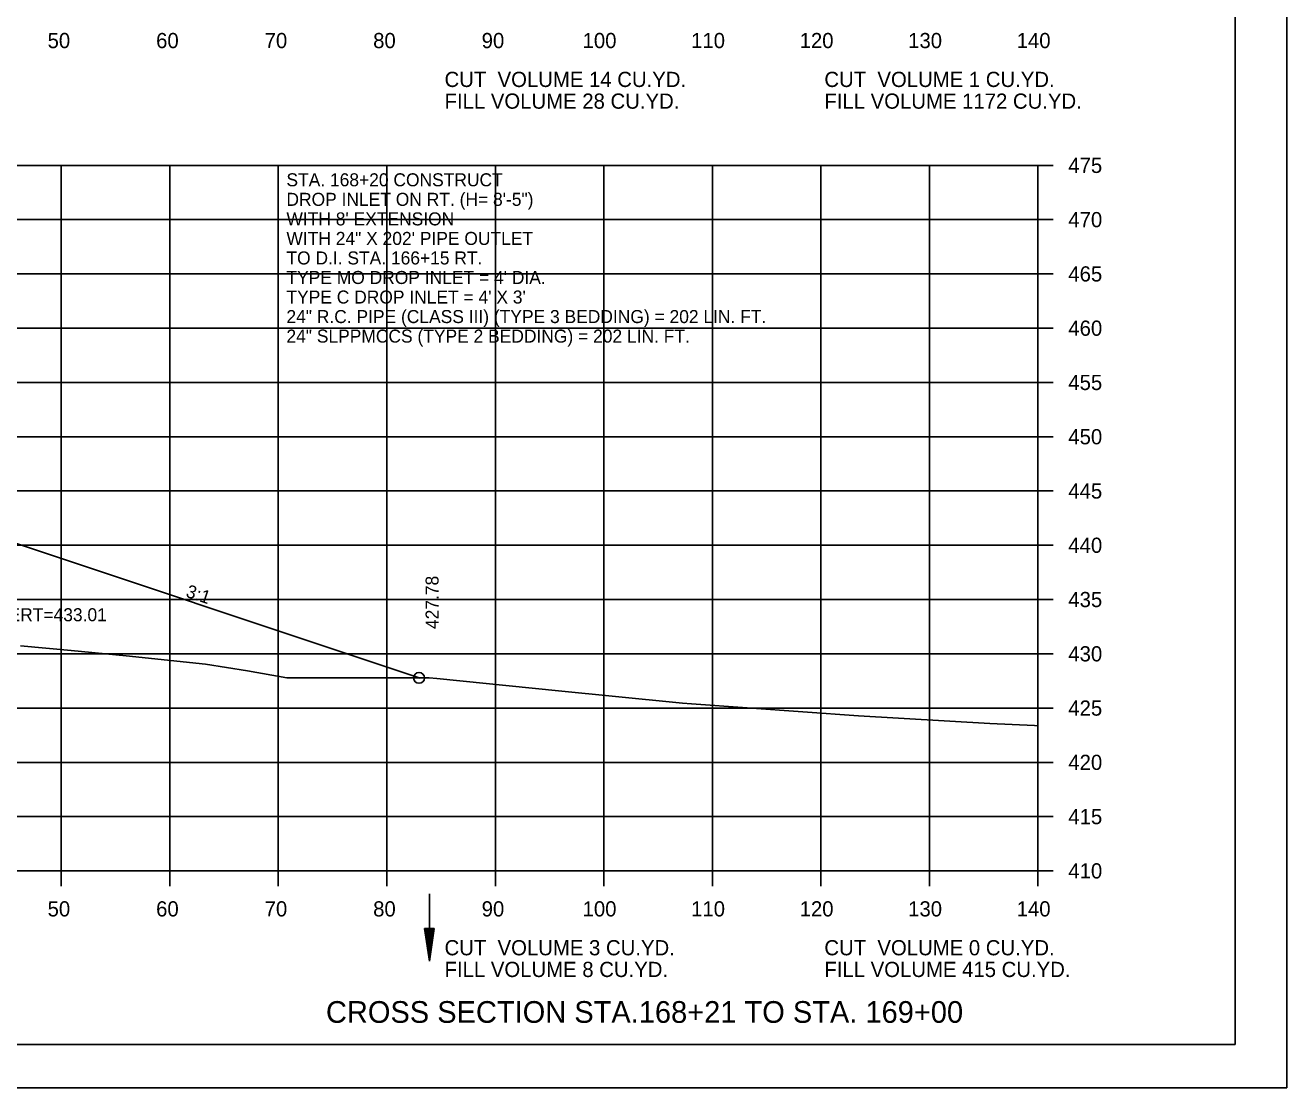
# Model space of a CAD drawing. Extents: x 1538688 to 1540766, y 656250 to 671912.
# Drawn here: x 1538904.9 to 1539021.1, y 669138.2 to 669236.1 of the extents above; entities that cross this region are included whole.
import ezdxf

# ---------------------------------------------------------------- set-up
doc = ezdxf.new("R2010")
doc.units = 0
for name, color, linetype in [('15', 7, 'Continuous'), ('18', 7, 'Continuous'), ('20', 7, 'Continuous'), ('22', 7, 'Continuous'), ('26', 7, 'Continuous'), ('39', 7, 'Continuous'), ('40', 7, 'Continuous'), ('41', 7, 'Continuous'), ('42', 7, 'Continuous'), ('Borings', 7, 'Continuous'), ('Horizontal Alignment', 7, 'Continuous'), ('RipRap', 7, 'Continuous')]:
    doc.layers.add(name, color=color, linetype=linetype)

msp = doc.modelspace()

# ---------------------------------------------------------------- linework, layer by layer
at = {"layer": '15'}
for p, q in [((1538941.65, 669152.84), (1538942.1, 669149.84)), ((1538941.65, 669152.84), (1538942.55, 669152.84)), ((1538941.72, 669152.84), (1538942.1, 669150.34)), ((1538941.8, 669152.84), (1538942.1, 669150.86)), ((1538941.87, 669152.84), (1538942.1, 669151.36)), ((1538941.95, 669152.84), (1538942.1, 669151.86)), ((1538942.02, 669152.84), (1538942.1, 669152.37)), ((1538942.55, 669152.84), (1538942.1, 669149.84)), ((1538942.24, 669152.84), (1538942.1, 669151.86)), ((1538942.39, 669152.84), (1538942.1, 669150.86)), ((1538942.47, 669152.84), (1538942.1, 669150.34)), ((1538942.32, 669152.84), (1538942.1, 669151.36)), ((1538942.17, 669152.84), (1538942.1, 669152.37))]:
    msp.add_line(p, q, dxfattribs=at)
at = {"layer": '18'}
msp.add_lwpolyline([(1538904.43, 669178.9), (1538909.1, 669178.45), (1538914.15, 669177.97), (1538921.46, 669177.19), (1538925.34, 669176.58), (1538928.97, 669175.96), (1538941.31, 669175.94), (1538942.07, 669175.93), (1538942.79, 669175.87), (1538954.01, 669174.74), (1538964.8, 669173.66), (1538965.42, 669173.6), (1538966.27, 669173.54), (1538981.64, 669172.43), (1538993.75, 669171.73), (1538997.87, 669171.56), (1538998.18, 669171.53)], dxfattribs=at)
at = {"layer": '20'}
msp.add_lwpolyline([(1538815.91, 669189.51), (1538816.67, 669189.76), (1538821.67, 669189.66), (1538824.67, 669189.6), (1538825.17, 669189.6), (1538825.18, 669189.1), (1538826.18, 669189.12), (1538858.18, 669189.76), (1538890.18, 669189.12), (1538891.18, 669189.1), (1538891.19, 669189.6), (1538891.69, 669189.6), (1538894.69, 669189.66), (1538899.69, 669189.76), (1538941.24, 669175.91)], dxfattribs=at)
at = {"layer": '22'}
for p, q in [((1538718.18, 669223.16), (1538998.18, 669223.16)), ((1538908.18, 669158.16), (1538908.18, 669223.16)), ((1538918.18, 669158.16), (1538918.18, 669223.16)), ((1538928.18, 669158.16), (1538928.18, 669223.16)), ((1538938.18, 669158.16), (1538938.18, 669223.16)), ((1538948.18, 669158.16), (1538948.18, 669223.16)), ((1538958.18, 669158.16), (1538958.18, 669223.16)), ((1538968.18, 669158.16), (1538968.18, 669223.16)), ((1538978.18, 669158.16), (1538978.18, 669223.16)), ((1538988.18, 669158.16), (1538988.18, 669223.16)), ((1538998.18, 669158.16), (1538998.18, 669223.16)), ((1538718.18, 669218.16), (1538998.18, 669218.16)), ((1538718.18, 669213.16), (1538998.18, 669213.16)), ((1538718.18, 669208.16), (1538998.18, 669208.16)), ((1538718.18, 669203.16), (1538998.18, 669203.16)), ((1538718.18, 669198.16), (1538998.18, 669198.16)), ((1538718.18, 669193.16), (1538998.18, 669193.16)), ((1538718.18, 669188.16), (1538998.18, 669188.16)), ((1538718.18, 669183.16), (1538998.18, 669183.16)), ((1538718.18, 669178.16), (1538998.18, 669178.16)), ((1538718.18, 669173.16), (1538998.18, 669173.16)), ((1538718.18, 669168.16), (1538998.18, 669168.16)), ((1538718.18, 669163.16), (1538998.18, 669163.16)), ((1538718.18, 669158.16), (1538998.18, 669158.16))]:
    msp.add_line(p, q, dxfattribs=at)
at = {"layer": '26'}
msp.add_line((1538687.78, 669138.18), (1539021.11, 669138.18), dxfattribs=at)
msp.add_lwpolyline([(1538687.77, 669351.51), (1539021.11, 669351.51), (1539021.11, 669138.18), (1538687.77, 669138.18)], close=True, dxfattribs=at)
msp.add_circle((1538941.15, 669175.94), 0.5, dxfattribs=at)
at = {"layer": '39'}
msp.add_line((1538942.1, 669156.03), (1538942.1, 669149.84), dxfattribs=at)
at = {"layer": 'Borings'}
for p, q in [((1538998.18, 669158.16), (1538998.18, 669223.16)), ((1538999.58, 669223.16), (1538998.18, 669223.16)), ((1538999.58, 669218.16), (1538998.18, 669218.16)), ((1538999.58, 669213.16), (1538998.18, 669213.16)), ((1538999.58, 669208.16), (1538998.18, 669208.16)), ((1538999.58, 669203.16), (1538998.18, 669203.16)), ((1538999.58, 669198.16), (1538998.18, 669198.16)), ((1538999.58, 669193.16), (1538998.18, 669193.16)), ((1538999.58, 669188.16), (1538998.18, 669188.16)), ((1538999.58, 669183.16), (1538998.18, 669183.16)), ((1538999.58, 669178.16), (1538998.18, 669178.16)), ((1538999.58, 669173.16), (1538998.18, 669173.16)), ((1538999.58, 669168.16), (1538998.18, 669168.16)), ((1538999.58, 669163.16), (1538998.18, 669163.16)), ((1538718.18, 669158.16), (1538998.18, 669158.16)), ((1538908.18, 669156.76), (1538908.18, 669158.16)), ((1538918.18, 669156.76), (1538918.18, 669158.16)), ((1538928.18, 669156.76), (1538928.18, 669158.16)), ((1538938.18, 669156.76), (1538938.18, 669158.16)), ((1538948.18, 669156.76), (1538948.18, 669158.16)), ((1538958.18, 669156.76), (1538958.18, 669158.16)), ((1538968.18, 669156.76), (1538968.18, 669158.16)), ((1538978.18, 669156.76), (1538978.18, 669158.16)), ((1538988.18, 669156.76), (1538988.18, 669158.16)), ((1538998.18, 669156.76), (1538998.18, 669158.16)), ((1538999.58, 669158.16), (1538998.18, 669158.16))]:
    msp.add_line(p, q, dxfattribs=at)
at = {"layer": 'RipRap'}
for q in [(1539016.36, 669347.62), (1538700.18, 669142.16)]:
    msp.add_line((1539016.36, 669142.16), q, dxfattribs=at)

# ---------------------------------------------------------------- texts
at = {"layer": '15'}
msp.add_text('CROSS SECTION STA.168+21 TO STA. 169+00', height=2, dxfattribs=at).set_placement((1538932.57, 669144.16))
at = {"layer": '40'}
for s, p in [('STA. 168+20 CONSTRUCT', (1538928.93, 669221.23)), ('DROP INLET ON RT. (H= 8\'-5")', (1538928.93, 669219.43)), ("WITH 8' EXTENSION", (1538928.93, 669217.63)), ('WITH 24" X 202\' PIPE OUTLET ', (1538928.93, 669215.83)), ('TO D.I. STA. 166+15 RT.', (1538928.93, 669214.03)), ("TYPE MO DROP INLET = 4' DIA.", (1538928.93, 669212.23)), ("TYPE C DROP INLET = 4' X 3'", (1538928.93, 669210.43)), ('24" R.C. PIPE (CLASS III) (TYPE 3 BEDDING) = 202 LIN. FT.', (1538928.93, 669208.63)), ('24" SLPPMCCS (TYPE 2 BEDDING) = 202 LIN. FT.', (1538928.93, 669206.83)), ('F.L. INVERT=433.01', (1538897.44, 669181.16))]:
    msp.add_text(s, height=1.2, dxfattribs=at).set_placement(p)
at = {"layer": '41'}
msp.add_text('427.78', height=1.2, rotation=90, dxfattribs=at).set_placement((1538942.95, 669180.44))
at = {"layer": '42'}
msp.add_text('3:1', height=1.2, rotation=341.5651, dxfattribs=at).set_placement((1538919.58, 669183.43))
at = {"layer": 'Horizontal Alignment'}
for s, p in [('50', (1538906.92, 669233.96)), ('60', (1538916.92, 669233.96)), ('70', (1538926.92, 669233.96)), ('80', (1538936.92, 669233.96)), ('90', (1538946.92, 669233.96)), ('100', (1538956.22, 669233.96)), ('110', (1538966.22, 669233.96)), ('120', (1538976.22, 669233.96)), ('130', (1538986.22, 669233.96)), ('140', (1538996.22, 669233.96)), ('CUT  VOLUME 14 CU.YD.', (1538943.5, 669230.38)), ('CUT  VOLUME 1 CU.YD.', (1538978.5, 669230.38)), ('FILL VOLUME 28 CU.YD.', (1538943.5, 669228.38)), ('FILL VOLUME 1172 CU.YD.', (1538978.5, 669228.38)), ('475', (1539000.98, 669222.46)), ('470', (1539000.98, 669217.46)), ('465', (1539000.98, 669212.46)), ('460', (1539000.98, 669207.46)), ('455', (1539000.98, 669202.46)), ('450', (1539000.98, 669197.46)), ('445', (1539000.98, 669192.46)), ('440', (1539000.98, 669187.46)), ('435', (1539000.98, 669182.46)), ('430', (1539000.98, 669177.46)), ('425', (1539000.98, 669172.46)), ('420', (1539000.98, 669167.46)), ('415', (1539000.98, 669162.46)), ('410', (1539000.98, 669157.46)), ('50', (1538906.92, 669153.96)), ('60', (1538916.92, 669153.96)), ('70', (1538926.92, 669153.96)), ('80', (1538936.92, 669153.96)), ('90', (1538946.92, 669153.96)), ('100', (1538956.22, 669153.96)), ('110', (1538966.22, 669153.96)), ('120', (1538976.22, 669153.96)), ('130', (1538986.22, 669153.96)), ('140', (1538996.22, 669153.96)), ('CUT  VOLUME 3 CU.YD.', (1538943.5, 669150.38)), ('CUT  VOLUME 0 CU.YD.', (1538978.5, 669150.38)), ('FILL VOLUME 8 CU.YD.', (1538943.5, 669148.38)), ('FILL VOLUME 415 CU.YD.', (1538978.5, 669148.38))]:
    msp.add_text(s, height=1.4, dxfattribs=at).set_placement(p)

doc.saveas('drawing.dxf')
